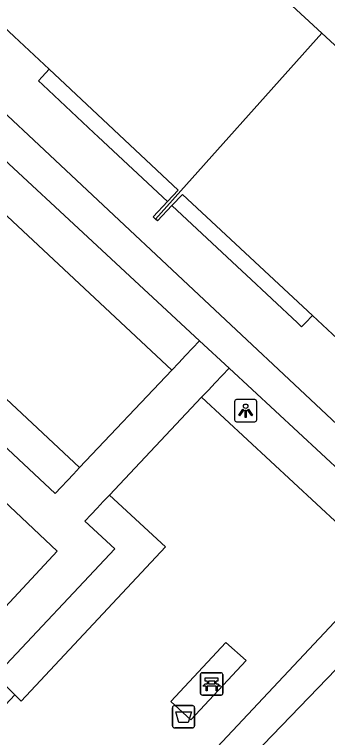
# Model space of a CAD drawing. Extents: x 159040 to 160094, y 381214 to 382518.
# Drawn here: x 159571.35 to 159585.37, y 381646.87 to 381679.3 of the extents above; entities that cross this region are included whole.
import ezdxf

# ---------------------------------------------------------------- set-up
doc = ezdxf.new("R2010")
doc.units = 0
for name, color, linetype in [('IMGEO_Afvalbak', 7, 'Continuous'), ('IMGEO_Bank', 7, 'Continuous'), ('IMGEO_Haag', 7, 'Continuous'), ('IMGEO_Lichtpunt', 7, 'Continuous'), ('IMGEO_Pand', 7, 'Continuous'), ('IMGEO_Pand_overbouw', 7, 'Continuous'), ('IMGEO_Voetpad_gesloten', 7, 'Continuous'), ('IMGEO_Voetpad_open', 7, 'Continuous')]:
    doc.layers.add(name, color=color, linetype=linetype)

msp = doc.modelspace()

# ---------------------------------------------------------------- linework, layer by layer
at = {"layer": 'IMGEO_Afvalbak'}
for p, q in [((159578.427, 381647.403), (159578.427, 381648.203)), ((159578.427, 381648.203), (159578.427, 381647.403)), ((159578.527, 381648.303), (159579.317, 381648.303)), ((159579.317, 381648.303), (159578.527, 381648.303)), ((159579.417, 381648.203), (159579.417, 381647.403)), ((159579.417, 381647.403), (159579.417, 381648.203)), ((159579.317, 381647.303), (159578.527, 381647.303)), ((159578.527, 381647.303), (159579.317, 381647.303))]:
    msp.add_line(p, q, dxfattribs=at)
msp.add_lwpolyline([(159578.57, 381648.017), (159579.274, 381648.017), (159579.125, 381647.547), (159578.719, 381647.547), (159578.57, 381648.017)], dxfattribs=at)
for centre, start, end in [((159578.527, 381648.203), 90, 180), ((159578.527, 381648.203), 90, 180), ((159579.317, 381648.203), 0, 90), ((159579.317, 381648.203), 360, 90), ((159578.527, 381647.403), 180, 270), ((159578.527, 381647.403), 180, 270), ((159579.317, 381647.403), 270, 0), ((159579.317, 381647.403), 270, 0)]:
    msp.add_arc(centre, 0.1, start, end, dxfattribs=at)
at = {"layer": 'IMGEO_Bank'}
for p, q in [((159579.756, 381649.775), (159580.597, 381649.775)), ((159580.597, 381649.775), (159579.756, 381649.775)), ((159579.681, 381648.85), (159579.681, 381649.691)), ((159579.681, 381649.691), (159579.681, 381648.85)), ((159580.681, 381649.7), (159580.681, 381648.859)), ((159580.681, 381648.859), (159580.681, 381649.7)), ((159580.378, 381649.173), (159579.985, 381649.173)), ((159579.99, 381649.281), (159579.99, 381649.387)), ((159580.034, 381649.387), (159580.034, 381649.281)), ((159580.322, 381649.393), (159580.04, 381649.393)), ((159580.04, 381649.275), (159580.322, 381649.275)), ((159580.328, 381649.281), (159580.328, 381649.387)), ((159580.372, 381649.387), (159580.372, 381649.281)), ((159580.606, 381648.775), (159579.765, 381648.775)), ((159579.765, 381648.775), (159580.606, 381648.775))]:
    msp.add_line(p, q, dxfattribs=at)
for points in [[(159579.984, 381649.393), (159579.898, 381649.393), (159579.898, 381649.554), (159580.461, 381649.554), (159580.461, 381649.393), (159580.378, 381649.393)], [(159579.928, 381649.173), (159579.786, 381649.173), (159579.898, 381649.275), (159579.984, 381649.275)], [(159579.978, 381649.166), (159579.978, 381648.959), (159579.935, 381648.959), (159579.935, 381649.166)], [(159580.378, 381649.275), (159580.461, 381649.275), (159580.573, 381649.173), (159580.434, 381649.173)], [(159580.428, 381649.166), (159580.428, 381648.959), (159580.384, 381648.959), (159580.384, 381649.166)]]:
    msp.add_lwpolyline(points, dxfattribs=at)
for centre, radius, start, end in [((159579.759, 381649.697), 0.0779, 92.4484, 184.2845), ((159579.759, 381649.697), 0.0779, 92.4484, 184.2845), ((159580.603, 381649.697), 0.0779, 2.4484, 94.2845), ((159580.603, 381649.697), 0.0779, 2.4484, 94.2845), ((159579.928, 381649.166), 0.00671, 2.8957, 87.1043), ((159579.985, 381649.166), 0.00671, 92.8957, 177.1043), ((159579.983, 381649.386), 0.00671, 2.8957, 87.1043), ((159579.983, 381649.282), 0.00671, 272.8957, 357.1043), ((159580.04, 381649.386), 0.00671, 92.8957, 177.1043), ((159580.04, 381649.282), 0.00671, 182.8957, 267.1043), ((159580.322, 381649.386), 0.00671, 2.8957, 87.1043), ((159580.322, 381649.282), 0.00671, 272.8957, 357.1043), ((159580.379, 381649.386), 0.00671, 92.8957, 177.1043), ((159580.379, 381649.282), 0.00671, 182.8957, 267.1043), ((159580.377, 381649.166), 0.00671, 2.8957, 87.1043), ((159580.434, 381649.166), 0.00671, 92.8957, 177.1043), ((159579.759, 381648.853), 0.0779, 182.4484, 274.2845), ((159579.759, 381648.853), 0.0779, 182.4484, 274.2845), ((159580.603, 381648.853), 0.0779, 272.4484, 4.2845), ((159580.603, 381648.853), 0.0779, 272.4484, 4.2845)]:
    msp.add_arc(centre, radius, start, end, dxfattribs=at)
at = {"layer": 'IMGEO_Haag'}
for points in [[(159578.397, 381663.35), (159564.11, 381676.714)], [(159574.267, 381658.976), (159566.976, 381665.798), (159557.286, 381655.438), (159557.563, 381655.175)], [(159579.729, 381662.127), (159587.972, 381654.486), (159558.259, 381622.813), (159556.116, 381624.762)], [(159571.369, 381648.793), (159571.654, 381648.503), (159578.112, 381655.419), (159575.6, 381657.744)], [(159547.363, 381610.113), (159589.438, 381653.741), (159589.75, 381654.065), (159590.063, 381654.389), (159590.375, 381654.713)]]:
    msp.add_lwpolyline(points, dxfattribs=at)
at = {"layer": 'IMGEO_Lichtpunt'}
for p, q in [((159581.207, 381661.93), (159581.207, 381661.123)), ((159581.207, 381661.93), (159581.207, 381661.123)), ((159582.109, 381662.025), (159581.301, 381662.025)), ((159582.109, 381662.025), (159581.301, 381662.025)), ((159582.203, 381661.123), (159582.203, 381661.93)), ((159582.203, 381661.123), (159582.203, 381661.93)), ((159581.301, 381661.029), (159582.109, 381661.029)), ((159581.301, 381661.029), (159582.109, 381661.029))]:
    msp.add_line(p, q, dxfattribs=at)
for points in [[(159581.581, 381661.594), (159581.62, 381661.566), (159581.432, 381661.304), (159581.394, 381661.331), (159581.581, 381661.594)], [(159581.683, 381661.546), (159581.73, 381661.546), (159581.73, 381661.224), (159581.683, 381661.224), (159581.683, 381661.546)], [(159581.793, 381661.566), (159581.831, 381661.593), (159582.018, 381661.331), (159581.979, 381661.303), (159581.793, 381661.566)]]:
    msp.add_lwpolyline(points, dxfattribs=at)
msp.add_circle((159581.706, 381661.728), 0.0994, dxfattribs=at)
for centre, start, end in [((159581.301, 381661.93), 90, 180), ((159581.301, 381661.93), 90, 180), ((159582.109, 381661.93), 0, 90), ((159582.109, 381661.93), 0, 90), ((159581.301, 381661.123), 180, 270), ((159581.301, 381661.123), 180, 270), ((159582.109, 381661.123), 270, 0), ((159582.109, 381661.123), 270, 360)]:
    msp.add_arc(centre, 0.0946, start, end, dxfattribs=at)
at = {"layer": 'IMGEO_Pand'}
for points in [[(159585.123, 381678.458), (159578.633, 381684.454)], [(159577.669, 381670.119), (159577.564, 381670.215), (159578.209, 381670.906), (159578.685, 381671.416), (159572.902, 381676.836), (159571.328, 381678.311), (159565.458, 381683.813), (159564.982, 381683.304), (159564.472, 381682.757), (159564.364, 381682.854)], [(159577.669, 381670.119), (159585.123, 381678.458)], [(159591.903, 381672.193), (159585.123, 381678.458)], [(159598.897, 381665.731), (159591.888, 381658.132), (159591.783, 381658.23), (159591.668, 381658.336), (159592.146, 381658.848), (159586.267, 381664.335), (159584.696, 381665.801), (159578.882, 381671.227), (159578.405, 381670.723), (159577.757, 381670.038), (159577.669, 381670.119)]]:
    msp.add_lwpolyline(points, dxfattribs=at)
at = {"layer": 'IMGEO_Pand_overbouw'}
for points in [[(159572.902, 381676.836), (159572.59, 381676.502), (159572.419, 381676.319), (159572.613, 381676.138), (159574.91, 381673.989), (159575.102, 381673.81), (159578.209, 381670.906), (159578.685, 381671.416)], [(159578.405, 381670.723), (159581.542, 381667.791), (159581.731, 381667.613), (159584.029, 381665.462), (159584.213, 381665.286), (159584.386, 381665.467), (159584.696, 381665.801), (159578.882, 381671.227)]]:
    msp.add_lwpolyline(points, close=True, dxfattribs=at)
at = {"layer": 'IMGEO_Voetpad_gesloten'}
for points in [[(159517.986, 381647.841), (159560.674, 381681.936), (159563.337, 381681.842), (159568.876, 381676.789), (159590.803, 381656.219)], [(159565.661, 381677.628), (159579.633, 381664.658)], [(159579.633, 381664.658), (159580.963, 381663.437)], [(159590.375, 381654.713), (159589.216, 381655.787), (159580.963, 381663.437)]]:
    msp.add_lwpolyline(points, dxfattribs=at)
at = {"layer": 'IMGEO_Voetpad_open'}
for points in [[(159578.397, 381663.35), (159578.706, 381663.677), (159579.015, 381664.004), (159579.324, 381664.331), (159579.633, 381664.658)], [(159557.563, 381655.175), (159557.858, 381654.892), (159558.146, 381654.615), (159558.428, 381654.343), (159567.049, 381663.537), (159573.168, 381657.812), (159573.443, 381658.103), (159573.717, 381658.394), (159573.992, 381658.685), (159574.267, 381658.976)], [(159580.963, 381663.437), (159580.655, 381663.109), (159580.346, 381662.782), (159580.038, 381662.454), (159579.729, 381662.127)], [(159574.267, 381658.976), (159578.397, 381663.35)], [(159579.729, 381662.127), (159575.6, 381657.744)], [(159567.821, 381649.389), (159561.679, 381655.125), (159567.138, 381660.999), (159573.264, 381655.234), (159567.821, 381649.389)], [(159575.6, 381657.744), (159575.325, 381657.453), (159575.051, 381657.162), (159574.777, 381656.871), (159574.502, 381656.58), (159575.843, 381655.339), (159570.499, 381649.647), (159570.803, 381649.349), (159571.088, 381649.068), (159571.369, 381648.793)], [(159580.818, 381651.128), (159581.727, 381650.321), (159579.245, 381647.671), (159578.354, 381648.487), (159580.818, 381651.128)], [(159571.369, 381648.793), (159570.528, 381647.911)]]:
    msp.add_lwpolyline(points, dxfattribs=at)

doc.saveas('drawing.dxf')
